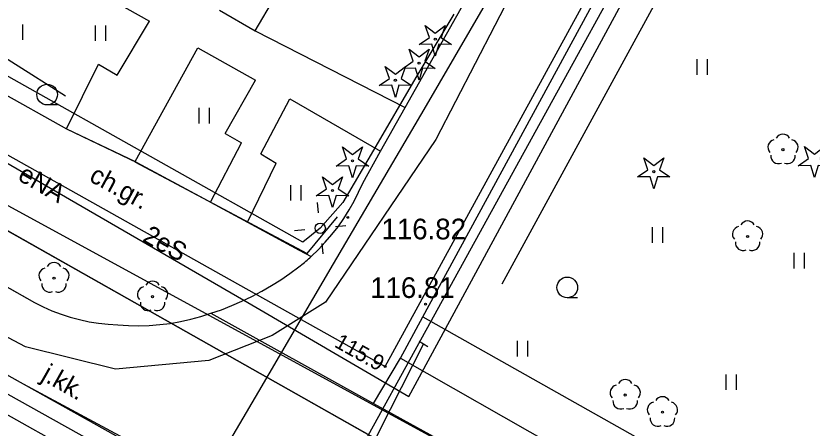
# Model space of a CAD drawing. Extents: x 6434771 to 6436222, y 5663454 to 5664782.
# Drawn here: x 6435536.57 to 6435575.11, y 5663955.57 to 5663975.51 of the extents above; entities that cross this region are included whole.
import ezdxf

# ---------------------------------------------------------------- set-up
doc = ezdxf.new("R2010")
doc.units = 0
for name, color, linetype in [('Warstwa 1', 7, 'Continuous'), ('Warstwa 10', 7, 'Continuous'), ('Warstwa 11', 7, 'Continuous'), ('Warstwa 12', 7, 'Continuous'), ('Warstwa 13', 7, 'Continuous'), ('Warstwa 14', 7, 'Continuous'), ('Warstwa 2', 7, 'Continuous'), ('Warstwa 20', 7, 'Continuous'), ('Warstwa 25', 7, 'Continuous'), ('Warstwa 4', 7, 'Continuous'), ('Warstwa 5', 7, 'Continuous'), ('Warstwa 6', 7, 'Continuous'), ('Warstwa 7', 7, 'Continuous'), ('Warstwa 8', 7, 'Continuous'), ('Warstwa 9', 7, 'Continuous')]:
    doc.layers.add(name, color=color, linetype=linetype)

msp = doc.modelspace()

# ---------------------------------------------------------------- linework, layer by layer
at = {"layer": 'Warstwa 1'}
for p, q in [((6435509.41, 5663980.93), (6435576.758, 5663944.221)), ((6435509.41, 5663980.93), (6435576.758, 5663944.221)), ((6435514.97, 5663977.09), (6435575.72, 5663942.78)), ((6435514.97, 5663977.09), (6435575.72, 5663942.78))]:
    msp.add_line(p, q, dxfattribs=at)
at = {"layer": 'Warstwa 10'}
msp.add_lwpolyline([(6435496.49, 5663969.031), (6435500.23, 5663976.24), (6435503.74, 5663982.62), (6435511.43, 5663978.26), (6435514.06, 5663981.12), (6435520.38, 5663977.64), (6435546.9, 5663962.77), (6435554.45, 5663958.55), (6435566.67, 5663980.91), (6435578.32, 5664002.42), (6435588.52, 5664021.13), (6435584.49, 5664024.31), (6435582.21, 5664026.18), (6435582.15, 5664028.22), (6435560.04, 5664040.82), (6435552.17, 5664044.71), (6435550.19, 5664044.88), (6435539.09, 5664051.38), (6435529.8, 5664056.9), (6435522.03, 5664043.07), (6435515.18, 5664031.14), (6435505.855, 5664036.42)], dxfattribs=at)
for points in [[(6435556.088, 5663974.122), (6435556.59, 5663974.469), (6435556.388, 5663975.045), (6435556.873, 5663974.675), (6435557.358, 5663975.045), (6435557.156, 5663974.469), (6435557.658, 5663974.122), (6435557.048, 5663974.136), (6435556.873, 5663973.552), (6435556.698, 5663974.136)], [(6435555.301, 5663972.967), (6435555.803, 5663973.314), (6435555.601, 5663973.89), (6435556.086, 5663973.52), (6435556.571, 5663973.89), (6435556.369, 5663973.314), (6435556.871, 5663972.967), (6435556.261, 5663972.981), (6435556.086, 5663972.397), (6435555.911, 5663972.981)], [(6435554.154, 5663972.137), (6435554.656, 5663972.484), (6435554.454, 5663973.06), (6435554.939, 5663972.69), (6435555.424, 5663973.06), (6435555.222, 5663972.484), (6435555.724, 5663972.137), (6435555.114, 5663972.151), (6435554.939, 5663971.567), (6435554.764, 5663972.151)], [(6435552.079, 5663968.245), (6435552.581, 5663968.592), (6435552.379, 5663969.168), (6435552.864, 5663968.798), (6435553.349, 5663969.168), (6435553.147, 5663968.592), (6435553.649, 5663968.245), (6435553.039, 5663968.259), (6435552.864, 5663967.675), (6435552.689, 5663968.259)], [(6435574.439, 5663968.262), (6435574.941, 5663968.609), (6435574.739, 5663969.185), (6435575.224, 5663968.815), (6435575.709, 5663969.185), (6435575.507, 5663968.609), (6435576.009, 5663968.262), (6435575.399, 5663968.276), (6435575.224, 5663967.692), (6435575.049, 5663968.276)], [(6435566.662, 5663967.716), (6435567.164, 5663968.063), (6435566.962, 5663968.639), (6435567.447, 5663968.269), (6435567.932, 5663968.639), (6435567.73, 5663968.063), (6435568.232, 5663967.716), (6435567.622, 5663967.73), (6435567.447, 5663967.146), (6435567.272, 5663967.73)], [(6435551.111, 5663966.802), (6435551.613, 5663967.149), (6435551.411, 5663967.725), (6435551.896, 5663967.355), (6435552.381, 5663967.725), (6435552.179, 5663967.149), (6435552.681, 5663966.802), (6435552.071, 5663966.816), (6435551.896, 5663966.232), (6435551.721, 5663966.816)]]:
    msp.add_lwpolyline(points, close=True, dxfattribs=at)
for centre in [(6435556.873, 5663974.377), (6435556.086, 5663973.222), (6435554.939, 5663972.392), (6435552.864, 5663968.5), (6435567.447, 5663967.971), (6435551.896, 5663967.057)]:
    msp.add_circle(centre, 0.05, dxfattribs=at)
at = {"layer": 'Warstwa 11'}
for centre in [(6435573.7, 5663969.036), (6435571.989, 5663964.836), (6435538.417, 5663962.823), (6435543.189, 5663961.926), (6435566.066, 5663957.167), (6435567.866, 5663956.335)]:
    msp.add_circle(centre, 0.05, dxfattribs=at)
for centre, start, end in [((6435573.7, 5663969.411), 30.1471, 149.8529), ((6435573.343, 5663969.152), 102.1471, 221.8529), ((6435574.057, 5663969.152), 318.1471, 77.8529), ((6435573.48, 5663968.733), 174.1471, 293.8529), ((6435573.92, 5663968.733), 246.1471, 5.8529), ((6435571.989, 5663965.211), 30.1471, 149.8529), ((6435571.632, 5663964.952), 102.1471, 221.8529), ((6435572.346, 5663964.952), 318.1471, 77.8529), ((6435571.769, 5663964.533), 174.1471, 293.8529), ((6435572.209, 5663964.533), 246.1471, 5.8529), ((6435538.417, 5663963.198), 30.1471, 149.8529), ((6435538.06, 5663962.939), 102.1471, 221.8529), ((6435538.774, 5663962.939), 318.1471, 77.8529), ((6435538.197, 5663962.52), 174.1471, 293.8529), ((6435538.637, 5663962.52), 246.1471, 5.8529), ((6435542.832, 5663962.042), 102.1471, 221.8529), ((6435543.189, 5663962.301), 30.1471, 149.8529), ((6435543.546, 5663962.042), 318.1471, 77.8529), ((6435542.969, 5663961.623), 174.1471, 293.8529), ((6435543.409, 5663961.623), 246.1471, 5.8529), ((6435566.066, 5663957.542), 30.1471, 149.8529), ((6435565.709, 5663957.283), 102.1471, 221.8529), ((6435566.423, 5663957.283), 318.1471, 77.8529), ((6435567.866, 5663956.71), 30.1471, 149.8529), ((6435565.846, 5663956.864), 174.1471, 293.8529), ((6435566.286, 5663956.864), 246.1471, 5.8529), ((6435567.509, 5663956.451), 102.1471, 221.8529), ((6435568.223, 5663956.451), 318.1471, 77.8529), ((6435567.646, 5663956.032), 174.1471, 293.8529), ((6435568.086, 5663956.032), 246.1471, 5.8529)]:
    msp.add_arc(centre, 0.375, start, end, dxfattribs=at)
at = {"layer": 'Warstwa 12'}
for points in [[(6435631.549, 5664121.292), (6435637.248, 5664117.898), (6435639.048, 5664116.863), (6435636.832, 5664113.039), (6435573.112, 5663999.914), (6435567.369, 5663989.773), (6435556.895, 5663969.528), (6435551.55, 5663961.662), (6435548.98, 5663960.053), (6435545.915, 5663958.84), (6435541.4, 5663958.414), (6435537.043, 5663959.497), (6435521.938, 5663967.479), (6435521.907, 5663967.449), (6435520.396, 5663968.198), (6435507.178, 5663968.407), (6435506.471, 5663968.695), (6435506.124, 5663968.813)], [(6435529.717, 5664053.736), (6435530.11, 5664053.54), (6435539.19, 5664048.35), (6435547.51, 5664044.7), (6435557.93, 5664041.16), (6435561.19, 5664039.77), (6435581.66, 5664027.8), (6435579.44, 5664024.07), (6435588.57, 5664018.68), (6435549.92, 5663948.49), (6435517.04, 5663966.93), (6435509.95, 5663967.22), (6435503.12, 5663971.79), (6435502.81, 5663971.98)], [(6435514.78, 5663980.47), (6435532.55, 5663970.47), (6435547.61, 5663961.75), (6435555.59, 5663957.1), (6435590.71, 5664021.92), (6435584.36, 5664026.62), (6435583.85, 5664026.24), (6435583.708, 5664026.137)], [(6435557.776, 5663975.587), (6435555.938, 5663972.523), (6435553.876, 5663969.019), (6435552.392, 5663966.475), (6435551.303, 5663965.235), (6435550.454, 5663964.565), (6435521.99, 5663980.58)], [(6435560.777, 5663978.635), (6435556.325, 5663970.985), (6435551.932, 5663963.508), (6435548.31, 5663957.338), (6435545.712, 5663952.917), (6435542.878, 5663954.502), (6435536.934, 5663957.688), (6435530.506, 5663961.278), (6435524.076, 5663964.827), (6435520.716, 5663966.703), (6435515.414, 5663969.634)], [(6435546.791, 5663940.821), (6435554.7, 5663956.48), (6435556.3, 5663959.63)], [(6435546.791, 5663940.821), (6435554.7, 5663956.48), (6435556.3, 5663959.63)]]:
    msp.add_lwpolyline(points, dxfattribs=at)
at = {"layer": 'Warstwa 14'}
msp.add_circle((6435554.45, 5663958.55), 0.045, dxfattribs=at)
at = {"layer": 'Warstwa 2'}
msp.add_circle((6435551.303, 5663965.235), 0.25, dxfattribs=at)
at = {"layer": 'Warstwa 20'}
for p, q in [((6435556.513, 5663959.499), (6435556.087, 5663959.761)), ((6435556.512, 5663959.498), (6435556.088, 5663959.762))]:
    msp.add_line(p, q, dxfattribs=at)
at = {"layer": 'Warstwa 25'}
for centre in [(6435552.632, 5663965.761), (6435556.404, 5663961.56)]:
    msp.add_circle(centre, 0.045, dxfattribs=at)
at = {"layer": 'Warstwa 4'}
for points in [[(6435560.116, 5663962.55), (6435573.55, 5663987.187)], [(6435531.161, 5663976.599), (6435538.973, 5663971.637)], [(6435542.33, 5663968.445), (6435550.67, 5663964.017), (6435552.136, 5663965.781)], [(6435551.225, 5663965.981), (6435551.172, 5663966.478)], [(6435550.557, 5663965.157), (6435550.06, 5663965.104)], [(6435552.049, 5663965.313), (6435552.546, 5663965.366)], [(6435551.381, 5663964.489), (6435551.434, 5663963.992)]]:
    msp.add_lwpolyline(points, dxfattribs=at)
at = {"layer": 'Warstwa 5'}
for p, q in [((6435556.273, 5663960.956), (6435588.653, 5664020.597)), ((6435555.413, 5663971.075), (6435561.126, 5663981.238)), ((6435548.152, 5663974.782), (6435551.707, 5663980.801)), ((6435538.917, 5663977.566), (6435543.032, 5663975.258)), ((6435528.78, 5663975.77), (6435539.015, 5663970.052)), ((6435536.911, 5663974.348), (6435536.911, 5663975.098)), ((6435540.42, 5663974.3), (6435540.42, 5663975.05)), ((6435540.92, 5663974.3), (6435540.92, 5663975.05)), ((6435541.472, 5663972.639), (6435543.032, 5663975.258)), ((6435548.152, 5663974.782), (6435555.413, 5663971.075)), ((6435542.339, 5663968.461), (6435545.371, 5663973.963)), ((6435545.371, 5663973.963), (6435548.167, 5663972.397)), ((6435539.015, 5663970.052), (6435540.565, 5663973.172)), ((6435540.565, 5663973.172), (6435541.472, 5663972.639)), ((6435569.548, 5663972.659), (6435569.548, 5663973.409)), ((6435570.048, 5663972.659), (6435570.048, 5663973.409)), ((6435546.701, 5663969.813), (6435548.167, 5663972.397)), ((6435548.424, 5663968.829), (6435549.835, 5663971.495)), ((6435549.835, 5663971.495), (6435554.223, 5663968.957)), ((6435545.443, 5663970.307), (6435545.443, 5663971.057)), ((6435545.943, 5663970.307), (6435545.943, 5663971.057)), ((6435546.701, 5663969.813), (6435547.488, 5663969.369)), ((6435545.999, 5663966.499), (6435547.488, 5663969.369)), ((6435553.359, 5663967.421), (6435554.223, 5663968.957)), ((6435548.424, 5663968.829), (6435549.177, 5663968.38)), ((6435542.339, 5663968.461), (6435542.42, 5663968.422)), ((6435542.42, 5663968.422), (6435545.883, 5663966.562)), ((6435547.776, 5663965.536), (6435549.177, 5663968.38)), ((6435553.161, 5663966.976), (6435553.359, 5663967.421)), ((6435549.874, 5663966.571), (6435549.874, 5663967.321)), ((6435550.374, 5663966.571), (6435550.374, 5663967.321)), ((6435552.942, 5663966.542), (6435553.161, 5663966.976)), ((6435545.883, 5663966.562), (6435545.999, 5663966.499)), ((6435552.702, 5663966.119), (6435552.942, 5663966.542)), ((6435552.442, 5663965.708), (6435552.702, 5663966.119)), ((6435547.776, 5663965.536), (6435550.283, 5663964.177)), ((6435552.163, 5663965.31), (6435552.442, 5663965.708)), ((6435551.864, 5663964.927), (6435552.163, 5663965.31)), ((6435567.387, 5663964.53), (6435567.387, 5663965.28)), ((6435567.887, 5663964.53), (6435567.887, 5663965.28)), ((6435551.548, 5663964.558), (6435551.864, 5663964.927)), ((6435551.213, 5663964.204), (6435551.548, 5663964.558)), ((6435550.283, 5663964.177), (6435550.863, 5663963.868)), ((6435550.863, 5663963.868), (6435551.213, 5663964.204)), ((6435574.25, 5663963.291), (6435574.25, 5663964.041)), ((6435574.75, 5663963.291), (6435574.75, 5663964.041)), ((6435556.273, 5663960.956), (6435575.684, 5663950.027)), ((6435560.856, 5663959.035), (6435560.856, 5663959.785)), ((6435561.356, 5663959.035), (6435561.356, 5663959.785)), ((6435570.946, 5663957.417), (6435570.946, 5663958.167)), ((6435571.446, 5663957.417), (6435571.446, 5663958.167))]:
    msp.add_line(p, q, dxfattribs=at)
at = {"layer": 'Warstwa 6'}
for p, q in [((6435538.584, 5663971.203), (6435538.084, 5663971.203)), ((6435563.759, 5663961.871), (6435563.259, 5663961.871))]:
    msp.add_line(p, q, dxfattribs=at)
for points in [[(6435421.61, 5663811.04), (6435514.97, 5663977.09), (6435575.72, 5663942.78), (6435579.487, 5663948.005), (6435603.636, 5663981.906), (6435623.165, 5664009.022), (6435585.542, 5664026.395), (6435549.389, 5664047.071), (6435541.744, 5664033.383), (6435525.231, 5664042.382), (6435506.96, 5664053.173), (6435493.063, 5664060.99), (6435427.196, 5664098.076), (6435413.31, 5664105.924), (6435387.426, 5664119.857), (6435363.609, 5664077.113)], [(6435525.09, 5663968.64), (6435537.47, 5663961.64), (6435537.889, 5663961.431), (6435538.319, 5663961.243), (6435538.757, 5663961.077), (6435539.203, 5663960.934), (6435539.656, 5663960.813), (6435540.114, 5663960.715), (6435540.577, 5663960.64), (6435541.042, 5663960.588), (6435541.51, 5663960.56), (6435542.017, 5663960.527), (6435542.524, 5663960.518), (6435543.031, 5663960.533), (6435543.538, 5663960.572), (6435544.041, 5663960.634), (6435544.542, 5663960.721), (6435545.037, 5663960.831), (6435545.527, 5663960.964), (6435546.01, 5663961.12)], [(6435553.88, 5663956.76), (6435569.59, 5663948.12), (6435565.333, 5663940.597)]]:
    msp.add_lwpolyline(points, dxfattribs=at)
msp.add_lwpolyline([(6435421.61, 5663811.04), (6435460.082, 5663789.265), (6435463.751, 5663787.49), (6435467.565, 5663792.724), (6435473.23, 5663800.59), (6435493.72, 5663829.05), (6435502.484, 5663841.227), (6435575.72, 5663942.78), (6435514.97, 5663977.09)], close=True, dxfattribs=at)
for centre in [(6435538.084, 5663971.703), (6435563.259, 5663962.371)]:
    msp.add_circle(centre, 0.5, dxfattribs=at)
at = {"layer": 'Warstwa 7'}
msp.add_lwpolyline([(6435510.445, 5663971.569), (6435510.73, 5663971.41), (6435563.82, 5663941.77), (6435564.182, 5663941.567), (6435564, 5663941.19), (6435563.723, 5663940.617), (6435564.612, 5663940.606), (6435565.228, 5663941.883), (6435564.2, 5663942.46), (6435511.16, 5663972.1), (6435510.844, 5663972.276), (6435510.26, 5663972.14)], close=True, dxfattribs=at)
at = {"layer": 'Warstwa 8'}
for p, q in [((6435525.09, 5663968.64), (6435537.47, 5663961.64)), ((6435537.47, 5663961.64), (6435537.889, 5663961.431)), ((6435537.889, 5663961.431), (6435538.319, 5663961.243)), ((6435538.319, 5663961.243), (6435538.757, 5663961.077)), ((6435538.757, 5663961.077), (6435539.203, 5663960.934)), ((6435539.203, 5663960.934), (6435539.656, 5663960.813)), ((6435539.656, 5663960.813), (6435540.114, 5663960.715)), ((6435544.542, 5663960.721), (6435545.037, 5663960.831)), ((6435545.037, 5663960.831), (6435545.527, 5663960.964)), ((6435545.527, 5663960.964), (6435546.01, 5663961.12)), ((6435546.01, 5663961.12), (6435553.88, 5663956.76)), ((6435540.114, 5663960.715), (6435540.577, 5663960.64)), ((6435540.577, 5663960.64), (6435541.042, 5663960.588)), ((6435541.042, 5663960.588), (6435541.51, 5663960.56)), ((6435541.51, 5663960.56), (6435542.017, 5663960.527)), ((6435542.017, 5663960.527), (6435542.524, 5663960.518)), ((6435542.524, 5663960.518), (6435543.031, 5663960.533)), ((6435543.031, 5663960.533), (6435543.538, 5663960.572)), ((6435543.538, 5663960.572), (6435544.041, 5663960.634)), ((6435544.041, 5663960.634), (6435544.542, 5663960.721)), ((6435553.88, 5663956.76), (6435569.59, 5663948.12))]:
    msp.add_line(p, q, dxfattribs=at)
at = {"layer": 'Warstwa 9'}
for p, q in [((6435556.273, 5663960.956), (6435588.653, 5664020.597)), ((6435555.413, 5663971.075), (6435562.121, 5663983.009)), ((6435548.152, 5663974.782), (6435551.707, 5663980.801)), ((6435538.917, 5663977.566), (6435543.032, 5663975.258)), ((6435528.78, 5663975.77), (6435539.015, 5663970.052)), ((6435546.428, 5663975.781), (6435548.152, 5663974.782)), ((6435546.428, 5663975.781), (6435548.152, 5663974.782)), ((6435541.472, 5663972.639), (6435543.032, 5663975.258)), ((6435548.152, 5663974.782), (6435555.413, 5663971.075)), ((6435542.339, 5663968.461), (6435545.371, 5663973.963)), ((6435545.371, 5663973.963), (6435548.167, 5663972.397)), ((6435539.015, 5663970.052), (6435540.565, 5663973.172)), ((6435540.565, 5663973.172), (6435541.472, 5663972.639)), ((6435546.701, 5663969.813), (6435548.167, 5663972.397)), ((6435548.424, 5663968.829), (6435549.835, 5663971.495)), ((6435549.835, 5663971.495), (6435554.223, 5663968.957)), ((6435554.223, 5663968.957), (6435555.413, 5663971.075)), ((6435554.223, 5663968.957), (6435555.413, 5663971.075)), ((6435539.015, 5663970.052), (6435542.42, 5663968.422)), ((6435539.015, 5663970.052), (6435542.339, 5663968.461)), ((6435546.701, 5663969.813), (6435547.488, 5663969.369)), ((6435545.999, 5663966.499), (6435547.488, 5663969.369)), ((6435553.359, 5663967.421), (6435554.223, 5663968.957)), ((6435525.09, 5663968.64), (6435537.47, 5663961.64)), ((6435548.424, 5663968.829), (6435549.177, 5663968.38)), ((6435542.42, 5663968.422), (6435545.883, 5663966.562)), ((6435547.776, 5663965.536), (6435549.177, 5663968.38)), ((6435553.161, 5663966.976), (6435553.359, 5663967.421)), ((6435552.942, 5663966.542), (6435553.161, 5663966.976)), ((6435545.883, 5663966.562), (6435545.999, 5663966.499)), ((6435545.999, 5663966.499), (6435547.776, 5663965.536)), ((6435545.999, 5663966.499), (6435547.776, 5663965.536)), ((6435552.702, 5663966.119), (6435552.942, 5663966.542)), ((6435552.442, 5663965.708), (6435552.702, 5663966.119)), ((6435547.776, 5663965.536), (6435550.283, 5663964.177)), ((6435552.163, 5663965.31), (6435552.442, 5663965.708)), ((6435551.864, 5663964.927), (6435552.163, 5663965.31)), ((6435551.548, 5663964.558), (6435551.864, 5663964.927)), ((6435551.213, 5663964.204), (6435551.548, 5663964.558)), ((6435550.283, 5663964.177), (6435550.863, 5663963.868)), ((6435550.863, 5663963.868), (6435551.213, 5663964.204)), ((6435550.406, 5663963.475), (6435550.472, 5663963.53)), ((6435550.406, 5663963.475), (6435550.472, 5663963.53)), ((6435550.472, 5663963.53), (6435550.539, 5663963.585)), ((6435550.472, 5663963.53), (6435550.539, 5663963.585)), ((6435550.539, 5663963.585), (6435550.605, 5663963.64)), ((6435550.539, 5663963.585), (6435550.605, 5663963.64)), ((6435550.605, 5663963.64), (6435550.67, 5663963.697)), ((6435550.605, 5663963.64), (6435550.67, 5663963.697)), ((6435550.67, 5663963.697), (6435550.735, 5663963.753)), ((6435550.67, 5663963.697), (6435550.735, 5663963.753)), ((6435550.735, 5663963.753), (6435550.799, 5663963.81)), ((6435550.735, 5663963.753), (6435550.799, 5663963.81)), ((6435550.799, 5663963.81), (6435550.863, 5663963.868)), ((6435550.799, 5663963.81), (6435550.863, 5663963.868)), ((6435549.838, 5663963.049), (6435550.27, 5663963.368)), ((6435549.838, 5663963.049), (6435550.27, 5663963.368)), ((6435550.27, 5663963.368), (6435550.338, 5663963.422)), ((6435550.27, 5663963.368), (6435550.338, 5663963.422)), ((6435550.338, 5663963.422), (6435550.406, 5663963.475)), ((6435550.338, 5663963.422), (6435550.406, 5663963.475)), ((6435548.939, 5663962.459), (6435549.394, 5663962.745)), ((6435548.939, 5663962.459), (6435549.394, 5663962.745)), ((6435549.394, 5663962.745), (6435549.838, 5663963.049)), ((6435549.394, 5663962.745), (6435549.838, 5663963.049)), ((6435548.474, 5663962.19), (6435548.939, 5663962.459)), ((6435548.474, 5663962.19), (6435548.939, 5663962.459)), ((6435547.999, 5663961.939), (6435548.474, 5663962.19)), ((6435547.999, 5663961.939), (6435548.474, 5663962.19)), ((6435537.47, 5663961.64), (6435537.889, 5663961.431)), ((6435547.021, 5663961.492), (6435547.514, 5663961.706)), ((6435547.021, 5663961.492), (6435547.514, 5663961.706)), ((6435547.514, 5663961.706), (6435547.999, 5663961.939)), ((6435547.514, 5663961.706), (6435547.999, 5663961.939)), ((6435537.889, 5663961.431), (6435538.319, 5663961.243)), ((6435538.319, 5663961.243), (6435538.757, 5663961.077)), ((6435546.013, 5663961.119), (6435546.521, 5663961.296)), ((6435546.013, 5663961.119), (6435546.521, 5663961.296)), ((6435546.521, 5663961.296), (6435547.021, 5663961.492)), ((6435546.521, 5663961.296), (6435547.021, 5663961.492)), ((6435538.757, 5663961.077), (6435539.203, 5663960.934)), ((6435539.203, 5663960.934), (6435539.656, 5663960.813)), ((6435539.656, 5663960.813), (6435540.114, 5663960.715)), ((6435544.542, 5663960.721), (6435545.037, 5663960.831)), ((6435545.037, 5663960.831), (6435545.527, 5663960.964)), ((6435545.527, 5663960.964), (6435546.013, 5663961.119)), ((6435546.013, 5663961.119), (6435553.88, 5663956.76)), ((6435555.188, 5663958.957), (6435556.273, 5663960.956)), ((6435555.188, 5663958.957), (6435556.273, 5663960.956)), ((6435556.273, 5663960.956), (6435575.684, 5663950.027)), ((6435540.114, 5663960.715), (6435540.577, 5663960.64)), ((6435540.577, 5663960.64), (6435541.042, 5663960.588)), ((6435541.042, 5663960.588), (6435541.51, 5663960.56)), ((6435541.51, 5663960.56), (6435542.017, 5663960.527)), ((6435542.017, 5663960.527), (6435542.524, 5663960.518)), ((6435542.524, 5663960.518), (6435543.031, 5663960.533)), ((6435543.031, 5663960.533), (6435543.538, 5663960.572)), ((6435543.538, 5663960.572), (6435544.041, 5663960.634)), ((6435544.041, 5663960.634), (6435544.542, 5663960.721)), ((6435553.88, 5663956.76), (6435555.188, 5663958.957)), ((6435555.188, 5663958.957), (6435574.311, 5663948.066))]:
    msp.add_line(p, q, dxfattribs=at)

# ---------------------------------------------------------------- texts
at = {"layer": 'Warstwa 11'}
msp.add_text('2eS', height=0.9, rotation=330.7227, dxfattribs=at).set_placement((6435542.653, 5663964.635))
at = {"layer": 'Warstwa 13'}
msp.add_text('eNA', height=0.9, rotation=329.9263, dxfattribs=at).set_placement((6435536.607, 5663967.601))
at = {"layer": 'Warstwa 14'}
msp.add_text('115.9', height=0.75, rotation=330.7972, dxfattribs=at).set_placement((6435551.939, 5663959.524))
at = {"layer": 'Warstwa 25'}
for s, p in [('116.82', (6435554.268, 5663964.698)), ('116.81', (6435553.721, 5663961.862))]:
    msp.add_text(s, height=1, dxfattribs=at).set_placement(p)
at = {"layer": 'Warstwa 8'}
msp.add_text('j.kk.', height=0.9, rotation=330.4133, dxfattribs=at).set_placement((6435537.745, 5663957.932))
at = {"layer": 'Warstwa 9'}
msp.add_text('ch.gr.', height=0.9, rotation=331.5019, dxfattribs=at).set_placement((6435540.066, 5663967.543))

doc.saveas('drawing.dxf')
